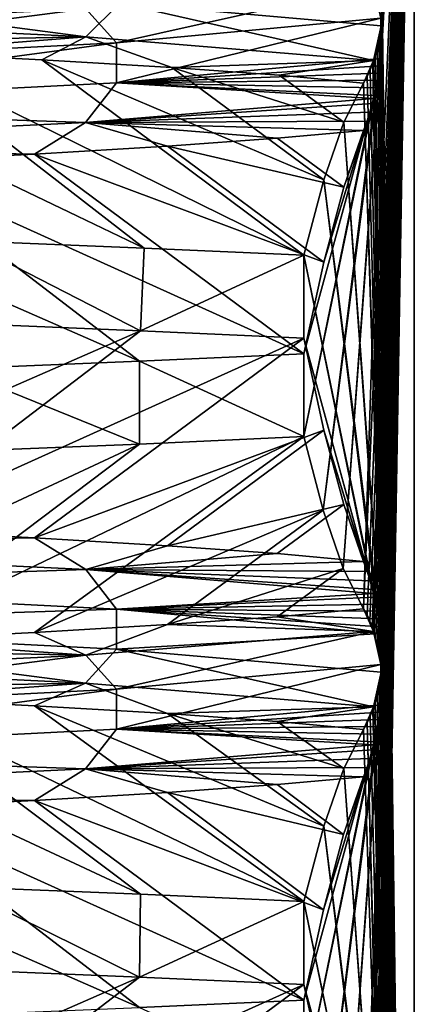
# Model space of a CAD drawing. Header units: millimetres. Extents: x -39.5 to 39.5, y -2 to 94.9.
# Tile 488 of 656: x 11.7 to 12.9, y 31 to 34. Entities that reach past the tile are written whole.
import ezdxf

# ---------------------------------------------------------------- set-up
doc = ezdxf.new("R2010")
doc.units = ezdxf.units.MM
doc.header["$LTSCALE"] = 65.185185
for name, color, linetype in [('460', 7, 'CONTINUOUS'), ('528', 7, 'CONTINUOUS'), ('529', 7, 'CONTINUOUS'), ('628', 7, 'CONTINUOUS'), ('629', 7, 'CONTINUOUS'), ('630', 7, 'CONTINUOUS')]:
    doc.layers.add(name, color=color, linetype=linetype)

msp = doc.modelspace()

# ---------------------------------------------------------------- linework, layer by layer
at = {"layer": '460', "linetype": 'Continuous'}
for points in [[(11.5319, 33.0811, -8.2858), (11.5573, 33.3365, -8.2504), (12.1014, 33.0581, -7.4293), (11.5319, 33.0811, -8.2858)], [(11.5573, 33.3365, -8.2504), (12.113, 33.314, -7.4104), (12.1014, 33.0581, -7.4293), (11.5573, 33.3365, -8.2504)], [(12.113, 33.314, -7.4104), (12.6076, 33.2914, -6.5337), (12.1014, 33.0581, -7.4293), (12.113, 33.314, -7.4104)], [(12.6076, 33.2914, -6.5337), (12.6076, 33.035, -6.5337), (12.1014, 33.0581, -7.4293), (12.6076, 33.2914, -6.5337)], [(12.6076, 32.987, 6.5337), (12.0986, 32.9638, 7.434), (12.6076, 32.7306, 6.5337), (12.6076, 32.987, 6.5337)], [(12.0986, 32.9638, 7.434), (11.5222, 32.9405, 8.2993), (12.0986, 32.7074, 7.4339), (12.0986, 32.9638, 7.434)], [(12.0986, 32.7074, 7.4339), (11.5222, 32.9405, 8.2993), (11.5254, 32.6842, 8.295), (12.0986, 32.7074, 7.4339)], [(12.6076, 32.7306, 6.5337), (12.0986, 32.9638, 7.434), (12.0986, 32.7074, 7.4339), (12.6076, 32.7306, 6.5337)], [(11.5258, 31.0814, -8.2943), (11.5319, 31.3375, -8.2858), (12.0988, 31.0582, -7.4336), (11.5258, 31.0814, -8.2943)], [(11.5319, 31.3375, -8.2858), (12.1014, 31.3145, -7.4293), (12.0988, 31.0582, -7.4336), (11.5319, 31.3375, -8.2858)], [(12.1014, 31.3145, -7.4293), (12.6076, 31.2914, -6.5337), (12.0988, 31.0582, -7.4336), (12.1014, 31.3145, -7.4293)], [(12.6076, 31.2914, -6.5337), (12.6076, 31.035, -6.5337), (12.0988, 31.0582, -7.4336), (12.6076, 31.2914, -6.5337)], [(12.6076, 30.987, 6.5337), (12.0986, 30.9638, 7.4339), (12.6076, 30.7306, 6.5337), (12.6076, 30.987, 6.5337)]]:
    msp.add_3dface(points, dxfattribs=at)
at = {"layer": '528', "linetype": 'Continuous'}
for points in [[(12.8034, 32.1788, 2.798), (12.95, 35.8), (12.7927, 32.1975, 3.001), (12.8034, 32.1788, 2.798)], [(12.7927, 32.1975, 3.001), (12.95, 35.8), (12.8495, 33.9313, 1.9186), (12.7927, 32.1975, 3.001)], [(12.8122, 32.1593, 2.6303), (12.95, 35.8), (12.8034, 32.1788, 2.798), (12.8122, 32.1593, 2.6303)], [(12.8194, 30.1403, 2.4914), (12.95, 35.8), (12.8122, 30.1593, 2.6303), (12.8194, 30.1403, 2.4914)], [(12.8122, 30.1593, 2.6303), (12.95, 35.8), (12.8495, 31.9313, 1.9186), (12.8122, 30.1593, 2.6303)], [(12.8194, 32.1403, 2.4914), (12.95, 35.8), (12.8122, 32.1593, 2.6303), (12.8194, 32.1403, 2.4914)], [(12.8238, 30.1273, 2.4074), (12.95, 35.8), (12.8194, 30.1403, 2.4914), (12.8238, 30.1273, 2.4074)], [(12.8238, 32.1273, 2.4074), (12.95, 35.8), (12.8194, 32.1403, 2.4914), (12.8238, 32.1273, 2.4074)], [(12.8255, 30.1219, 2.3749), (12.95, 35.8), (12.8238, 30.1273, 2.4074), (12.8255, 30.1219, 2.3749)], [(12.8255, 32.1219, 2.3749), (12.95, 35.8), (12.8238, 32.1273, 2.4074), (12.8255, 32.1219, 2.3749)], [(12.8308, 30.1041, 2.2745), (12.95, 35.8), (12.8255, 30.1219, 2.3749), (12.8308, 30.1041, 2.2745)], [(12.8308, 32.1041, 2.2745), (12.95, 35.8), (12.8255, 32.1219, 2.3749), (12.8308, 32.1041, 2.2745)], [(12.8355, 30.0857, 2.184), (12.95, 35.8), (12.8308, 30.1041, 2.2745), (12.8355, 30.0857, 2.184)], [(12.8355, 32.0857, 2.184), (12.95, 35.8), (12.8308, 32.1041, 2.2745), (12.8355, 32.0857, 2.184)], [(12.8401, 30.0654, 2.0979), (12.95, 35.8), (12.8355, 30.0857, 2.184), (12.8401, 30.0654, 2.0979)], [(12.8401, 32.0654, 2.0979), (12.95, 35.8), (12.8355, 32.0857, 2.184), (12.8401, 32.0654, 2.0979)], [(12.8442, 30.0424, 2.0183), (12.95, 35.8), (12.8401, 30.0654, 2.0979), (12.8442, 30.0424, 2.0183)], [(12.8442, 32.0424, 2.0183), (12.95, 35.8), (12.8401, 32.0654, 2.0979), (12.8442, 32.0424, 2.0183)], [(12.8467, 30.0248, 1.9707), (12.95, 35.8), (12.8442, 30.0424, 2.0183), (12.8467, 30.0248, 1.9707)], [(12.8467, 32.0248, 1.9707), (12.95, 35.8), (12.8442, 32.0424, 2.0183), (12.8467, 32.0248, 1.9707)], [(12.8478, 30.0153, 1.9499), (12.95, 35.8), (12.8467, 30.0248, 1.9707), (12.8478, 30.0153, 1.9499)], [(12.8478, 32.0153, 1.9499), (12.95, 35.8), (12.8467, 32.0248, 1.9707), (12.8478, 32.0153, 1.9499)], [(12.8478, 34.0153, 1.9499), (12.95, 35.8), (12.8467, 34.0248, 1.9707), (12.8478, 34.0153, 1.9499)], [(12.8503, 29.9766, 1.9023), (12.95, 35.8), (12.8478, 30.0153, 1.9499), (12.8503, 29.9766, 1.9023)], [(12.8503, 31.9766, 1.9023), (12.95, 35.8), (12.8478, 32.0153, 1.9499), (12.8503, 31.9766, 1.9023)], [(12.8503, 33.9766, 1.9023), (12.95, 35.8), (12.8478, 34.0153, 1.9499), (12.8503, 33.9766, 1.9023)], [(12.8495, 31.9313, 1.9186), (12.95, 35.8), (12.8503, 31.9766, 1.9023), (12.8495, 31.9313, 1.9186)], [(12.8495, 33.9313, 1.9186), (12.95, 35.8), (12.8503, 33.9766, 1.9023), (12.8495, 33.9313, 1.9186)], [(12.95, 26.5), (12.95, 35.8), (12.8503, 29.9766, 1.9023), (12.95, 26.5)], [(12.73, 32.322, 4.1975), (12.7927, 32.1975, 3.001), (12.8495, 33.9313, 1.9186), (12.73, 32.322, 4.1975)], [(12.8467, 33.9004, 1.9703), (12.73, 32.322, 4.1975), (12.8495, 33.9313, 1.9186), (12.8467, 33.9004, 1.9703)], [(12.8438, 33.8776, 2.0257), (12.73, 32.322, 4.1975), (12.8467, 33.9004, 1.9703), (12.8438, 33.8776, 2.0257)], [(12.6681, 32.5025, 5.379), (12.73, 32.322, 4.1975), (12.8438, 33.8776, 2.0257), (12.6681, 32.5025, 5.379)], [(12.8404, 33.8554, 2.0917), (12.6681, 32.5025, 5.379), (12.8438, 33.8776, 2.0257), (12.8404, 33.8554, 2.0917)], [(12.8364, 33.8332, 2.1685), (12.6681, 32.5025, 5.379), (12.8404, 33.8554, 2.0917), (12.8364, 33.8332, 2.1685)], [(12.8316, 33.8101, 2.2583), (12.6681, 32.5025, 5.379), (12.8364, 33.8332, 2.1685), (12.8316, 33.8101, 2.2583)], [(12.6076, 32.7306, 6.5337), (12.6681, 32.5025, 5.379), (12.8316, 33.8101, 2.2583), (12.6076, 32.7306, 6.5337)], [(12.8261, 33.786, 2.3635), (12.6076, 32.7306, 6.5337), (12.8316, 33.8101, 2.2583), (12.8261, 33.786, 2.3635)], [(12.8237, 33.7762, 2.4091), (12.6076, 32.7306, 6.5337), (12.8261, 33.786, 2.3635), (12.8237, 33.7762, 2.4091)], [(12.8197, 33.7607, 2.4856), (12.6076, 32.7306, 6.5337), (12.8237, 33.7762, 2.4091), (12.8197, 33.7607, 2.4856)], [(12.6076, 32.987, 6.5337), (12.6076, 32.7306, 6.5337), (12.8197, 33.7607, 2.4856), (12.6076, 32.987, 6.5337)], [(12.8123, 33.7342, 2.628), (12.6076, 32.987, 6.5337), (12.8197, 33.7607, 2.4856), (12.8123, 33.7342, 2.628)], [(12.6697, 33.2705, 5.3484), (12.6076, 32.987, 6.5337), (12.8123, 33.7342, 2.628), (12.6697, 33.2705, 5.3484)], [(12.8034, 33.7063, 2.7974), (12.6697, 33.2705, 5.3484), (12.8123, 33.7342, 2.628), (12.8034, 33.7063, 2.7974)], [(12.7314, 33.502, 4.1702), (12.6697, 33.2705, 5.3484), (12.8034, 33.7063, 2.7974), (12.7314, 33.502, 4.1702)], [(12.7927, 33.6778, 3.001), (12.7314, 33.502, 4.1702), (12.8034, 33.7063, 2.7974), (12.7927, 33.6778, 3.001)], [(12.7307, 30.3204, 4.1854), (12.7927, 30.1975, 3.001), (12.8495, 31.9313, 1.9186), (12.7307, 30.3204, 4.1854)], [(12.8467, 31.9004, 1.9703), (12.7307, 30.3204, 4.1854), (12.8495, 31.9313, 1.9186), (12.8467, 31.9004, 1.9703)], [(12.7927, 30.1975, 3.001), (12.8034, 30.1788, 2.798), (12.8495, 31.9313, 1.9186), (12.7927, 30.1975, 3.001)], [(12.8034, 30.1788, 2.798), (12.8122, 30.1593, 2.6303), (12.8495, 31.9313, 1.9186), (12.8034, 30.1788, 2.798)], [(12.8438, 31.8776, 2.0257), (12.7307, 30.3204, 4.1854), (12.8467, 31.9004, 1.9703), (12.8438, 31.8776, 2.0257)], [(12.6689, 30.4998, 5.3634), (12.7307, 30.3204, 4.1854), (12.8438, 31.8776, 2.0257), (12.6689, 30.4998, 5.3634)], [(12.8404, 31.8554, 2.0917), (12.6689, 30.4998, 5.3634), (12.8438, 31.8776, 2.0257), (12.8404, 31.8554, 2.0917)], [(12.8364, 31.8332, 2.1685), (12.6689, 30.4998, 5.3634), (12.8404, 31.8554, 2.0917), (12.8364, 31.8332, 2.1685)], [(12.6076, 30.7306, 6.5337), (12.6689, 30.4998, 5.3634), (12.8316, 31.8101, 2.2583), (12.6076, 30.7306, 6.5337)], [(12.8261, 31.786, 2.3635), (12.6076, 30.7306, 6.5337), (12.8316, 31.8101, 2.2583), (12.8261, 31.786, 2.3635)], [(12.8316, 31.8101, 2.2583), (12.6689, 30.4998, 5.3634), (12.8364, 31.8332, 2.1685), (12.8316, 31.8101, 2.2583)], [(12.8237, 31.7762, 2.4091), (12.6076, 30.7306, 6.5337), (12.8261, 31.786, 2.3635), (12.8237, 31.7762, 2.4091)], [(12.8197, 31.7607, 2.4856), (12.6076, 30.7306, 6.5337), (12.8237, 31.7762, 2.4091), (12.8197, 31.7607, 2.4856)], [(12.6076, 30.987, 6.5337), (12.6076, 30.7306, 6.5337), (12.8197, 31.7607, 2.4856), (12.6076, 30.987, 6.5337)], [(12.8123, 31.7342, 2.628), (12.6076, 30.987, 6.5337), (12.8197, 31.7607, 2.4856), (12.8123, 31.7342, 2.628)], [(12.6687, 31.2663, 5.3676), (12.6076, 30.987, 6.5337), (12.8123, 31.7342, 2.628), (12.6687, 31.2663, 5.3676)], [(12.8034, 31.7063, 2.7974), (12.6687, 31.2663, 5.3676), (12.8123, 31.7342, 2.628), (12.8034, 31.7063, 2.7974)], [(12.7305, 31.4987, 4.1892), (12.6687, 31.2663, 5.3676), (12.8034, 31.7063, 2.7974), (12.7305, 31.4987, 4.1892)], [(12.7927, 31.6778, 3.001), (12.7305, 31.4987, 4.1892), (12.8034, 31.7063, 2.7974), (12.7927, 31.6778, 3.001)]]:
    msp.add_3dface(points, dxfattribs=at)
at = {"layer": '529', "linetype": 'Continuous'}
for points in [[(12.95, 35.8), (12.95, 26.5), (12.85, 34.0799, -1.9079), (12.95, 35.8)], [(12.85, 34.0799, -1.9079), (12.95, 26.5), (12.8499, 34.0335, -1.9103), (12.85, 34.0799, -1.9079)], [(12.8499, 34.0335, -1.9103), (12.95, 26.5), (12.8473, 34.0017, -1.9603), (12.8499, 34.0335, -1.9103)], [(12.844, 33.9781, -2.023), (12.95, 26.5), (12.8398, 33.9555, -2.1022), (12.844, 33.9781, -2.023)], [(12.8473, 34.0017, -1.9603), (12.95, 26.5), (12.844, 33.9781, -2.023), (12.8473, 34.0017, -1.9603)], [(12.8398, 33.9555, -2.1022), (12.95, 26.5), (12.8346, 33.9325, -2.2017), (12.8398, 33.9555, -2.1022)], [(12.8346, 33.9325, -2.2017), (12.95, 26.5), (12.8283, 33.9091, -2.3228), (12.8346, 33.9325, -2.2017)], [(12.8131, 33.8649, -2.613), (12.821, 33.8863, -2.4612), (12.85, 32.0799, -1.9079), (12.8131, 33.8649, -2.613)], [(12.8237, 33.8943, -2.4099), (12.95, 26.5), (12.821, 33.8863, -2.4612), (12.8237, 33.8943, -2.4099)], [(12.821, 33.8863, -2.4612), (12.95, 26.5), (12.85, 32.0799, -1.9079), (12.821, 33.8863, -2.4612)], [(12.8283, 33.9091, -2.3228), (12.95, 26.5), (12.8237, 33.8943, -2.4099), (12.8283, 33.9091, -2.3228)], [(12.8039, 33.8442, -2.7882), (12.8131, 33.8649, -2.613), (12.85, 32.0799, -1.9079), (12.8039, 33.8442, -2.7882)], [(12.7315, 33.7036, -4.1702), (12.7927, 33.8245, -3.001), (12.8476, 32.1139, -1.9548), (12.7315, 33.7036, -4.1702)], [(12.7927, 33.8245, -3.001), (12.8039, 33.8442, -2.7882), (12.85, 32.0799, -1.9079), (12.7927, 33.8245, -3.001)], [(12.8476, 32.1139, -1.9548), (12.7927, 33.8245, -3.001), (12.85, 32.0799, -1.9079), (12.8476, 32.1139, -1.9548)], [(12.6697, 33.5248, -5.3485), (12.7315, 33.7036, -4.1702), (12.8443, 32.1414, -2.0178), (12.6697, 33.5248, -5.3485)], [(12.8443, 32.1414, -2.0178), (12.7315, 33.7036, -4.1702), (12.8468, 32.1215, -1.9701), (12.8443, 32.1414, -2.0178)], [(12.8468, 32.1215, -1.9701), (12.7315, 33.7036, -4.1702), (12.8476, 32.1139, -1.9548), (12.8468, 32.1215, -1.9701)], [(12.6076, 33.2914, -6.5337), (12.6697, 33.5248, -5.3485), (12.8317, 32.2116, -2.2573), (12.6076, 33.2914, -6.5337)], [(12.8317, 32.2116, -2.2573), (12.6697, 33.5248, -5.3485), (12.8361, 32.19, -2.1729), (12.8317, 32.2116, -2.2573)], [(12.8361, 32.19, -2.1729), (12.6697, 33.5248, -5.3485), (12.8404, 32.1667, -2.0922), (12.8361, 32.19, -2.1729)], [(12.8404, 32.1667, -2.0922), (12.6697, 33.5248, -5.3485), (12.8443, 32.1414, -2.0178), (12.8404, 32.1667, -2.0922)], [(12.6076, 33.035, -6.5337), (12.6076, 33.2914, -6.5337), (12.8208, 32.2574, -2.4657), (12.6076, 33.035, -6.5337)], [(12.8208, 32.2574, -2.4657), (12.6076, 33.2914, -6.5337), (12.8239, 32.2453, -2.4066), (12.8208, 32.2574, -2.4657)], [(12.8239, 32.2453, -2.4066), (12.6076, 33.2914, -6.5337), (12.8267, 32.2335, -2.3522), (12.8239, 32.2453, -2.4066)], [(12.8267, 32.2335, -2.3522), (12.6076, 33.2914, -6.5337), (12.8317, 32.2116, -2.2573), (12.8267, 32.2335, -2.3522)], [(12.6699, 32.7503, -5.3455), (12.6076, 33.035, -6.5337), (12.8134, 32.284, -2.6061), (12.6699, 32.7503, -5.3455)], [(12.8134, 32.284, -2.6061), (12.6076, 33.035, -6.5337), (12.8208, 32.2574, -2.4657), (12.8134, 32.284, -2.6061)], [(12.7316, 32.5201, -4.1679), (12.6699, 32.7503, -5.3455), (12.8042, 32.3133, -2.7817), (12.7316, 32.5201, -4.1679)], [(12.8042, 32.3133, -2.7817), (12.6699, 32.7503, -5.3455), (12.8134, 32.284, -2.6061), (12.8042, 32.3133, -2.7817)], [(12.7927, 32.3442, -3.001), (12.7316, 32.5201, -4.1679), (12.8042, 32.3133, -2.7817), (12.7927, 32.3442, -3.001)], [(12.85, 32.0799, -1.9079), (12.95, 26.5), (12.8499, 32.0335, -1.9103), (12.85, 32.0799, -1.9079)], [(12.8499, 32.0335, -1.9103), (12.95, 26.5), (12.8473, 32.0017, -1.9603), (12.8499, 32.0335, -1.9103)], [(12.8473, 32.0017, -1.9603), (12.95, 26.5), (12.844, 31.9781, -2.023), (12.8473, 32.0017, -1.9603)], [(12.844, 31.9781, -2.023), (12.95, 26.5), (12.8398, 31.9555, -2.1022), (12.844, 31.9781, -2.023)], [(12.8346, 31.9325, -2.2017), (12.95, 26.5), (12.8283, 31.9091, -2.3228), (12.8346, 31.9325, -2.2017)], [(12.8398, 31.9555, -2.1022), (12.95, 26.5), (12.8346, 31.9325, -2.2017), (12.8398, 31.9555, -2.1022)], [(12.8283, 31.9091, -2.3228), (12.95, 26.5), (12.8237, 31.8943, -2.4099), (12.8283, 31.9091, -2.3228)], [(12.821, 31.8863, -2.4612), (12.95, 26.5), (12.8131, 31.8649, -2.613), (12.821, 31.8863, -2.4612)], [(12.8237, 31.8943, -2.4099), (12.95, 26.5), (12.821, 31.8863, -2.4612), (12.8237, 31.8943, -2.4099)], [(12.7927, 31.8245, -3.001), (12.8039, 31.8442, -2.7882), (12.8494, 30.0916, -1.9198), (12.7927, 31.8245, -3.001)], [(12.8131, 31.8649, -2.613), (12.95, 26.5), (12.8039, 31.8442, -2.7882), (12.8131, 31.8649, -2.613)], [(12.8039, 31.8442, -2.7882), (12.95, 26.5), (12.8494, 30.0916, -1.9198), (12.8039, 31.8442, -2.7882)], [(12.7315, 31.7036, -4.1702), (12.7927, 31.8245, -3.001), (12.8494, 30.0916, -1.9198), (12.7315, 31.7036, -4.1702)], [(12.6697, 31.5248, -5.3485), (12.7315, 31.7036, -4.1702), (12.8467, 30.1217, -1.9706), (12.6697, 31.5248, -5.3485)], [(12.8467, 30.1217, -1.9706), (12.7315, 31.7036, -4.1702), (12.8494, 30.0916, -1.9198), (12.8467, 30.1217, -1.9706)], [(12.6076, 31.2914, -6.5337), (12.6697, 31.5248, -5.3485), (12.831, 30.2148, -2.2707), (12.6076, 31.2914, -6.5337)], [(12.8353, 30.194, -2.1877), (12.831, 30.2148, -2.2707), (12.6697, 31.5248, -5.3485), (12.8353, 30.194, -2.1877)], [(12.8353, 30.194, -2.1877), (12.6697, 31.5248, -5.3485), (12.8395, 30.1718, -2.1089), (12.8353, 30.194, -2.1877)], [(12.8395, 30.1718, -2.1089), (12.6697, 31.5248, -5.3485), (12.8434, 30.1477, -2.0348), (12.8395, 30.1718, -2.1089)], [(12.8434, 30.1477, -2.0348), (12.6697, 31.5248, -5.3485), (12.8467, 30.1217, -1.9706), (12.8434, 30.1477, -2.0348)], [(12.6076, 31.035, -6.5337), (12.6076, 31.2914, -6.5337), (12.8202, 30.2597, -2.4772), (12.6076, 31.035, -6.5337)], [(12.8202, 30.2597, -2.4772), (12.6076, 31.2914, -6.5337), (12.8239, 30.2453, -2.4067), (12.8202, 30.2597, -2.4772)], [(12.8239, 30.2453, -2.4067), (12.6076, 31.2914, -6.5337), (12.8261, 30.2363, -2.3647), (12.8239, 30.2453, -2.4067)], [(12.8261, 30.2363, -2.3647), (12.6076, 31.2914, -6.5337), (12.831, 30.2148, -2.2707), (12.8261, 30.2363, -2.3647)], [(12.6694, 30.7527, -5.3542), (12.6076, 31.035, -6.5337), (12.8129, 30.2856, -2.6156), (12.6694, 30.7527, -5.3542)], [(12.8129, 30.2856, -2.6156), (12.6076, 31.035, -6.5337), (12.8202, 30.2597, -2.4772), (12.8129, 30.2856, -2.6156)]]:
    msp.add_3dface(points, dxfattribs=at)
at = {"layer": '628', "linetype": 'Continuous'}
for points in [[(11.5319, 33.0811, -8.2858), (12.1014, 33.0581, -7.4293), (10.7447, 32.4661, -7.5639), (11.5319, 33.0811, -8.2858)], [(10.7447, 32.4661, -7.5639), (12.1014, 33.0581, -7.4293), (11.2919, 32.4417, -6.7195), (10.7447, 32.4661, -7.5639)], [(12.1014, 33.0581, -7.4293), (12.6076, 33.035, -6.5337), (11.2919, 32.4417, -6.7195), (12.1014, 33.0581, -7.4293)], [(11.2919, 32.4417, -6.7195), (12.6076, 33.035, -6.5337), (11.773, 32.4173, -5.8358), (11.2919, 32.4417, -6.7195)], [(12.6076, 33.035, -6.5337), (12.6699, 32.7503, -5.3455), (11.773, 32.4173, -5.8358), (12.6076, 33.035, -6.5337)], [(12.6076, 32.7306, 6.5337), (12.0986, 32.7074, 7.4339), (11.2919, 32.0999, 6.7195), (12.6076, 32.7306, 6.5337)], [(11.773, 32.1243, 5.8358), (12.6076, 32.7306, 6.5337), (11.2919, 32.0999, 6.7195), (11.773, 32.1243, 5.8358)], [(11.773, 32.4173, -5.8358), (12.6699, 32.7503, -5.3455), (12.185, 32.3929, -4.9178), (11.773, 32.4173, -5.8358)], [(12.6681, 32.5025, 5.379), (12.6076, 32.7306, 6.5337), (11.773, 32.1243, 5.8358), (12.6681, 32.5025, 5.379)], [(12.6699, 32.7503, -5.3455), (12.7316, 32.5201, -4.1679), (12.185, 32.3929, -4.9178), (12.6699, 32.7503, -5.3455)], [(12.0986, 32.7074, 7.4339), (11.5254, 32.6842, 8.295), (10.7447, 32.0756, 7.5639), (12.0986, 32.7074, 7.4339)], [(11.2919, 32.0999, 6.7195), (12.0986, 32.7074, 7.4339), (10.7447, 32.0756, 7.5639), (11.2919, 32.0999, 6.7195)], [(12.185, 32.3929, -4.9178), (12.7316, 32.5201, -4.1679), (12.5256, 32.3685, -3.971), (12.185, 32.3929, -4.9178)], [(12.7316, 32.5201, -4.1679), (12.7927, 32.3442, -3.001), (12.5256, 32.3685, -3.971), (12.7316, 32.5201, -4.1679)], [(12.185, 32.1487, 4.9178), (12.6681, 32.5025, 5.379), (11.773, 32.1243, 5.8358), (12.185, 32.1487, 4.9178)], [(12.73, 32.322, 4.1975), (12.6681, 32.5025, 5.379), (12.185, 32.1487, 4.9178), (12.73, 32.322, 4.1975)], [(12.5256, 32.1731, 3.971), (12.73, 32.322, 4.1975), (12.185, 32.1487, 4.9178), (12.5256, 32.1731, 3.971)], [(12.7927, 32.1975, 3.001), (12.73, 32.322, 4.1975), (12.5256, 32.1731, 3.971), (12.7927, 32.1975, 3.001)], [(11.5258, 31.0814, -8.2943), (12.0988, 31.0582, -7.4336), (10.7447, 30.4661, -7.5639), (11.5258, 31.0814, -8.2943)], [(10.7447, 30.4661, -7.5639), (12.0988, 31.0582, -7.4336), (11.2919, 30.4417, -6.7195), (10.7447, 30.4661, -7.5639)], [(12.0988, 31.0582, -7.4336), (12.6076, 31.035, -6.5337), (11.2919, 30.4417, -6.7195), (12.0988, 31.0582, -7.4336)], [(11.2919, 30.4417, -6.7195), (12.6076, 31.035, -6.5337), (11.773, 30.4173, -5.8358), (11.2919, 30.4417, -6.7195)], [(12.6076, 31.035, -6.5337), (12.6694, 30.7527, -5.3542), (11.773, 30.4173, -5.8358), (12.6076, 31.035, -6.5337)]]:
    msp.add_3dface(points, dxfattribs=at)
at = {"layer": '629', "linetype": 'Continuous'}
for points in [[(11.9325, 33.9677, -5.2794), (10.4094, 34.0411, -7.8677), (10.5696, 34.1466, -7.5633), (11.9325, 33.9677, -5.2794)], [(12.0373, 34.072, -4.9015), (11.9325, 33.9677, -5.2794), (10.5696, 34.1466, -7.5633), (12.0373, 34.072, -4.9015)], [(12.8238, 34.1273, 2.4074), (11.9322, 34.054, 5.2794), (12.0271, 33.949, 4.9261), (12.8238, 34.1273, 2.4074)], [(12.8467, 34.0248, 1.9707), (12.8238, 34.1273, 2.4074), (12.0271, 33.949, 4.9261), (12.8467, 34.0248, 1.9707)], [(12.8468, 34.1215, -1.9701), (12.8473, 34.0017, -1.9603), (12.0373, 34.072, -4.9015), (12.8468, 34.1215, -1.9701)], [(12.8468, 34.1215, -1.9701), (12.8476, 34.1139, -1.9548), (12.8473, 34.0017, -1.9603), (12.8468, 34.1215, -1.9701)], [(12.8476, 34.1139, -1.9548), (12.8499, 34.0335, -1.9103), (12.8473, 34.0017, -1.9603), (12.8476, 34.1139, -1.9548)], [(11.9322, 34.054, 5.2794), (10.7447, 34.0756, 7.5639), (10.4078, 33.9805, 7.8695), (11.9322, 34.054, 5.2794)], [(12.8237, 33.8943, -2.4099), (11.9325, 33.9677, -5.2794), (12.0373, 34.072, -4.9015), (12.8237, 33.8943, -2.4099)], [(12.8473, 34.0017, -1.9603), (12.8237, 33.8943, -2.4099), (12.0373, 34.072, -4.9015), (12.8473, 34.0017, -1.9603)], [(11.9322, 34.054, 5.2794), (10.4078, 33.9805, 7.8695), (10.5388, 33.8737, 7.6061), (11.9322, 34.054, 5.2794)], [(10.4094, 34.0411, -7.8677), (11.9325, 33.9677, -5.2794), (10.7955, 33.9443, -7.4911), (10.4094, 34.0411, -7.8677)], [(12.0271, 33.949, 4.9261), (11.9322, 34.054, 5.2794), (10.5388, 33.8737, 7.6061), (12.0271, 33.949, 4.9261)], [(12.8467, 34.0248, 1.9707), (12.0271, 33.949, 4.9261), (12.0278, 33.8252, 4.9247), (12.8467, 34.0248, 1.9707)], [(12.8467, 33.9004, 1.9703), (12.8467, 34.0248, 1.9707), (12.0278, 33.8252, 4.9247), (12.8467, 33.9004, 1.9703)], [(12.8467, 33.9004, 1.9703), (12.8478, 34.0153, 1.9499), (12.8467, 34.0248, 1.9707), (12.8467, 33.9004, 1.9703)], [(12.8467, 33.9004, 1.9703), (12.8495, 33.9313, 1.9186), (12.8478, 34.0153, 1.9499), (12.8467, 33.9004, 1.9703)], [(12.8495, 33.9313, 1.9186), (12.8503, 33.9766, 1.9023), (12.8478, 34.0153, 1.9499), (12.8495, 33.9313, 1.9186)], [(12.8473, 34.0017, -1.9603), (12.8283, 33.9091, -2.3228), (12.8237, 33.8943, -2.4099), (12.8473, 34.0017, -1.9603)], [(12.8473, 34.0017, -1.9603), (12.8346, 33.9325, -2.2017), (12.8283, 33.9091, -2.3228), (12.8473, 34.0017, -1.9603)], [(12.8473, 34.0017, -1.9603), (12.8398, 33.9555, -2.1022), (12.8346, 33.9325, -2.2017), (12.8473, 34.0017, -1.9603)], [(12.8473, 34.0017, -1.9603), (12.844, 33.9781, -2.023), (12.8398, 33.9555, -2.1022), (12.8473, 34.0017, -1.9603)], [(12.0271, 33.949, 4.9261), (10.5388, 33.8737, 7.6061), (10.5397, 33.75, 7.605), (12.0271, 33.949, 4.9261)], [(12.0278, 33.8252, 4.9247), (12.0271, 33.949, 4.9261), (10.5397, 33.75, 7.605), (12.0278, 33.8252, 4.9247)], [(10.7955, 33.9443, -7.4911), (11.9325, 33.9677, -5.2794), (11.3281, 33.9203, -6.6584), (10.7955, 33.9443, -7.4911)], [(11.3281, 33.9203, -6.6584), (11.9325, 33.9677, -5.2794), (11.7965, 33.8964, -5.788), (11.3281, 33.9203, -6.6584)], [(11.7965, 33.8964, -5.788), (11.9325, 33.9677, -5.2794), (12.1983, 33.8724, -4.8849), (11.7965, 33.8964, -5.788)], [(11.9325, 33.9677, -5.2794), (12.8237, 33.8943, -2.4099), (12.1983, 33.8724, -4.8849), (11.9325, 33.9677, -5.2794)], [(12.8438, 33.8776, 2.0257), (12.8467, 33.9004, 1.9703), (12.0278, 33.8252, 4.9247), (12.8438, 33.8776, 2.0257)], [(12.1983, 33.8724, -4.8849), (12.8237, 33.8943, -2.4099), (12.5309, 33.8485, -3.9541), (12.1983, 33.8724, -4.8849)], [(12.8237, 33.8943, -2.4099), (12.7927, 33.8245, -3.001), (12.5309, 33.8485, -3.9541), (12.8237, 33.8943, -2.4099)], [(12.8237, 33.8943, -2.4099), (12.8039, 33.8442, -2.7882), (12.7927, 33.8245, -3.001), (12.8237, 33.8943, -2.4099)], [(12.8237, 33.8943, -2.4099), (12.8131, 33.8649, -2.613), (12.8039, 33.8442, -2.7882), (12.8237, 33.8943, -2.4099)], [(12.8237, 33.8943, -2.4099), (12.821, 33.8863, -2.4612), (12.8131, 33.8649, -2.613), (12.8237, 33.8943, -2.4099)], [(12.8404, 33.8554, 2.0917), (12.8438, 33.8776, 2.0257), (12.0278, 33.8252, 4.9247), (12.8404, 33.8554, 2.0917)], [(12.8364, 33.8332, 2.1685), (12.8404, 33.8554, 2.0917), (12.0278, 33.8252, 4.9247), (12.8364, 33.8332, 2.1685)], [(12.0278, 33.8252, 4.9247), (10.5397, 33.75, 7.605), (11.9318, 33.7025, 5.2809), (12.0278, 33.8252, 4.9247)], [(12.8237, 33.7762, 2.4091), (12.0278, 33.8252, 4.9247), (11.9318, 33.7025, 5.2809), (12.8237, 33.7762, 2.4091)], [(12.8316, 33.8101, 2.2583), (12.8364, 33.8332, 2.1685), (12.0278, 33.8252, 4.9247), (12.8316, 33.8101, 2.2583)], [(12.8237, 33.7762, 2.4091), (12.8261, 33.786, 2.3635), (12.0278, 33.8252, 4.9247), (12.8237, 33.7762, 2.4091)], [(12.8261, 33.786, 2.3635), (12.8316, 33.8101, 2.2583), (12.0278, 33.8252, 4.9247), (12.8261, 33.786, 2.3635)], [(12.8197, 33.7607, 2.4856), (12.8237, 33.7762, 2.4091), (11.9318, 33.7025, 5.2809), (12.8197, 33.7607, 2.4856)], [(12.8123, 33.7342, 2.628), (12.8197, 33.7607, 2.4856), (11.9318, 33.7025, 5.2809), (12.8123, 33.7342, 2.628)], [(11.9318, 33.7025, 5.2809), (10.5397, 33.75, 7.605), (10.4072, 33.629, 7.8706), (11.9318, 33.7025, 5.2809)], [(12.8034, 33.7063, 2.7974), (12.8123, 33.7342, 2.628), (11.9318, 33.7025, 5.2809), (12.8034, 33.7063, 2.7974)], [(11.9318, 33.7025, 5.2809), (10.4072, 33.629, 7.8706), (11.773, 33.6047, 5.8358), (11.9318, 33.7025, 5.2809)], [(12.185, 33.6291, 4.9178), (11.9318, 33.7025, 5.2809), (11.773, 33.6047, 5.8358), (12.185, 33.6291, 4.9178)], [(12.7927, 33.6778, 3.001), (12.8034, 33.7063, 2.7974), (11.9318, 33.7025, 5.2809), (12.7927, 33.6778, 3.001)], [(12.7927, 33.6778, 3.001), (11.9318, 33.7025, 5.2809), (12.5256, 33.6535, 3.971), (12.7927, 33.6778, 3.001)], [(12.5256, 33.6535, 3.971), (11.9318, 33.7025, 5.2809), (12.185, 33.6291, 4.9178), (12.5256, 33.6535, 3.971)], [(11.773, 33.6047, 5.8358), (10.4072, 33.629, 7.8706), (11.2919, 33.5803, 6.7195), (11.773, 33.6047, 5.8358)], [(11.2919, 32.4417, -6.7195), (11.773, 32.4173, -5.8358), (10.4077, 32.3927, -7.8696), (11.2919, 32.4417, -6.7195)], [(11.773, 32.4173, -5.8358), (11.9322, 32.3192, -5.2795), (10.4077, 32.3927, -7.8696), (11.773, 32.4173, -5.8358)], [(11.9322, 32.3192, -5.2795), (10.5391, 32.2717, -7.6057), (10.4077, 32.3927, -7.8696), (11.9322, 32.3192, -5.2795)], [(11.773, 32.4173, -5.8358), (12.185, 32.3929, -4.9178), (11.9322, 32.3192, -5.2795), (11.773, 32.4173, -5.8358)], [(12.185, 32.3929, -4.9178), (12.5256, 32.3685, -3.971), (11.9322, 32.3192, -5.2795), (12.185, 32.3929, -4.9178)], [(12.5256, 32.3685, -3.971), (12.7927, 32.3442, -3.001), (11.9322, 32.3192, -5.2795), (12.5256, 32.3685, -3.971)], [(12.7927, 32.3442, -3.001), (12.8042, 32.3133, -2.7817), (11.9322, 32.3192, -5.2795), (12.7927, 32.3442, -3.001)], [(12.0274, 32.1964, -4.9256), (10.5391, 32.2717, -7.6057), (11.9322, 32.3192, -5.2795), (12.0274, 32.1964, -4.9256)], [(12.8042, 32.3133, -2.7817), (12.8134, 32.284, -2.6061), (11.9322, 32.3192, -5.2795), (12.8042, 32.3133, -2.7817)], [(12.8134, 32.284, -2.6061), (12.8208, 32.2574, -2.4657), (11.9322, 32.3192, -5.2795), (12.8134, 32.284, -2.6061)], [(12.8208, 32.2574, -2.4657), (12.8239, 32.2453, -2.4066), (11.9322, 32.3192, -5.2795), (12.8208, 32.2574, -2.4657)], [(12.8239, 32.2453, -2.4066), (12.0274, 32.1964, -4.9256), (11.9322, 32.3192, -5.2795), (12.8239, 32.2453, -2.4066)], [(12.0274, 32.1964, -4.9256), (10.5392, 32.1479, -7.6056), (10.5391, 32.2717, -7.6057), (12.0274, 32.1964, -4.9256)], [(12.8239, 32.2453, -2.4066), (12.8267, 32.2335, -2.3522), (12.0274, 32.1964, -4.9256), (12.8239, 32.2453, -2.4066)], [(12.8267, 32.2335, -2.3522), (12.8317, 32.2116, -2.2573), (12.0274, 32.1964, -4.9256), (12.8267, 32.2335, -2.3522)], [(12.8317, 32.2116, -2.2573), (12.8361, 32.19, -2.1729), (12.0274, 32.1964, -4.9256), (12.8317, 32.2116, -2.2573)], [(12.0274, 32.0727, -4.9256), (10.5392, 32.1479, -7.6056), (12.0274, 32.1964, -4.9256), (12.0274, 32.0727, -4.9256)], [(12.8361, 32.19, -2.1729), (12.8404, 32.1667, -2.0922), (12.0274, 32.1964, -4.9256), (12.8361, 32.19, -2.1729)], [(12.8404, 32.1667, -2.0922), (12.8443, 32.1414, -2.0178), (12.0274, 32.1964, -4.9256), (12.8404, 32.1667, -2.0922)], [(12.8443, 32.1414, -2.0178), (12.8468, 32.1215, -1.9701), (12.0274, 32.1964, -4.9256), (12.8443, 32.1414, -2.0178)], [(12.8468, 32.1215, -1.9701), (12.0274, 32.0727, -4.9256), (12.0274, 32.1964, -4.9256), (12.8468, 32.1215, -1.9701)], [(12.8238, 32.1273, 2.4074), (12.7927, 32.1975, 3.001), (12.5256, 32.1731, 3.971), (12.8238, 32.1273, 2.4074)], [(12.8238, 32.1273, 2.4074), (12.8034, 32.1788, 2.798), (12.7927, 32.1975, 3.001), (12.8238, 32.1273, 2.4074)], [(12.8238, 32.1273, 2.4074), (12.8122, 32.1593, 2.6303), (12.8034, 32.1788, 2.798), (12.8238, 32.1273, 2.4074)], [(11.9317, 31.9677, -5.2811), (10.4071, 32.0412, -7.8708), (10.5392, 32.1479, -7.6056), (11.9317, 31.9677, -5.2811)], [(12.0274, 32.0727, -4.9256), (11.9317, 31.9677, -5.2811), (10.5392, 32.1479, -7.6056), (12.0274, 32.0727, -4.9256)], [(12.185, 32.1487, 4.9178), (11.773, 32.1243, 5.8358), (11.9322, 32.054, 5.2794), (12.185, 32.1487, 4.9178)], [(12.8238, 32.1273, 2.4074), (12.185, 32.1487, 4.9178), (11.9322, 32.054, 5.2794), (12.8238, 32.1273, 2.4074)], [(12.8238, 32.1273, 2.4074), (12.5256, 32.1731, 3.971), (12.185, 32.1487, 4.9178), (12.8238, 32.1273, 2.4074)], [(12.8238, 32.1273, 2.4074), (12.8194, 32.1403, 2.4914), (12.8122, 32.1593, 2.6303), (12.8238, 32.1273, 2.4074)], [(11.773, 32.1243, 5.8358), (11.2919, 32.0999, 6.7195), (11.9322, 32.054, 5.2794), (11.773, 32.1243, 5.8358)], [(12.8238, 32.1273, 2.4074), (11.9322, 32.054, 5.2794), (12.0271, 31.949, 4.9261), (12.8238, 32.1273, 2.4074)], [(12.8467, 32.0248, 1.9707), (12.8238, 32.1273, 2.4074), (12.0271, 31.949, 4.9261), (12.8467, 32.0248, 1.9707)], [(12.8468, 32.1215, -1.9701), (12.8473, 32.0017, -1.9603), (12.0274, 32.0727, -4.9256), (12.8468, 32.1215, -1.9701)], [(12.8467, 32.0248, 1.9707), (12.8255, 32.1219, 2.3749), (12.8238, 32.1273, 2.4074), (12.8467, 32.0248, 1.9707)], [(12.8467, 32.0248, 1.9707), (12.8308, 32.1041, 2.2745), (12.8255, 32.1219, 2.3749), (12.8467, 32.0248, 1.9707)], [(12.8468, 32.1215, -1.9701), (12.8476, 32.1139, -1.9548), (12.8473, 32.0017, -1.9603), (12.8468, 32.1215, -1.9701)], [(12.8476, 32.1139, -1.9548), (12.8499, 32.0335, -1.9103), (12.8473, 32.0017, -1.9603), (12.8476, 32.1139, -1.9548)], [(12.8476, 32.1139, -1.9548), (12.85, 32.0799, -1.9079), (12.8499, 32.0335, -1.9103), (12.8476, 32.1139, -1.9548)], [(11.2919, 32.0999, 6.7195), (10.7447, 32.0756, 7.5639), (11.9322, 32.054, 5.2794), (11.2919, 32.0999, 6.7195)], [(12.8467, 32.0248, 1.9707), (12.8355, 32.0857, 2.184), (12.8308, 32.1041, 2.2745), (12.8467, 32.0248, 1.9707)], [(12.8467, 32.0248, 1.9707), (12.8401, 32.0654, 2.0979), (12.8355, 32.0857, 2.184), (12.8467, 32.0248, 1.9707)], [(11.9322, 32.054, 5.2794), (10.7447, 32.0756, 7.5639), (10.4078, 31.9805, 7.8695), (11.9322, 32.054, 5.2794)], [(11.9322, 32.054, 5.2794), (10.4078, 31.9805, 7.8695), (10.5388, 31.8737, 7.6061), (11.9322, 32.054, 5.2794)], [(12.0271, 31.949, 4.9261), (11.9322, 32.054, 5.2794), (10.5388, 31.8737, 7.6061), (12.0271, 31.949, 4.9261)], [(12.8237, 31.8943, -2.4099), (11.9317, 31.9677, -5.2811), (12.0274, 32.0727, -4.9256), (12.8237, 31.8943, -2.4099)], [(12.8473, 32.0017, -1.9603), (12.8237, 31.8943, -2.4099), (12.0274, 32.0727, -4.9256), (12.8473, 32.0017, -1.9603)], [(12.8467, 32.0248, 1.9707), (12.8442, 32.0424, 2.0183), (12.8401, 32.0654, 2.0979), (12.8467, 32.0248, 1.9707)], [(10.4071, 32.0412, -7.8708), (11.9317, 31.9677, -5.2811), (10.7447, 31.9464, -7.5639), (10.4071, 32.0412, -7.8708)], [(12.8467, 32.0248, 1.9707), (12.0271, 31.949, 4.9261), (12.0278, 31.8252, 4.9247), (12.8467, 32.0248, 1.9707)], [(12.8467, 31.9004, 1.9703), (12.8467, 32.0248, 1.9707), (12.0278, 31.8252, 4.9247), (12.8467, 31.9004, 1.9703)], [(12.8467, 31.9004, 1.9703), (12.8478, 32.0153, 1.9499), (12.8467, 32.0248, 1.9707), (12.8467, 31.9004, 1.9703)], [(12.8473, 32.0017, -1.9603), (12.8283, 31.9091, -2.3228), (12.8237, 31.8943, -2.4099), (12.8473, 32.0017, -1.9603)], [(12.8473, 32.0017, -1.9603), (12.8346, 31.9325, -2.2017), (12.8283, 31.9091, -2.3228), (12.8473, 32.0017, -1.9603)], [(12.8473, 32.0017, -1.9603), (12.8398, 31.9555, -2.1022), (12.8346, 31.9325, -2.2017), (12.8473, 32.0017, -1.9603)], [(12.8473, 32.0017, -1.9603), (12.844, 31.9781, -2.023), (12.8398, 31.9555, -2.1022), (12.8473, 32.0017, -1.9603)], [(12.8467, 31.9004, 1.9703), (12.8495, 31.9313, 1.9186), (12.8478, 32.0153, 1.9499), (12.8467, 31.9004, 1.9703)], [(12.8495, 31.9313, 1.9186), (12.8503, 31.9766, 1.9023), (12.8478, 32.0153, 1.9499), (12.8495, 31.9313, 1.9186)], [(10.7447, 31.9464, -7.5639), (11.9317, 31.9677, -5.2811), (11.2919, 31.9221, -6.7195), (10.7447, 31.9464, -7.5639)], [(11.2919, 31.9221, -6.7195), (11.9317, 31.9677, -5.2811), (11.773, 31.8977, -5.8358), (11.2919, 31.9221, -6.7195)], [(11.773, 31.8977, -5.8358), (11.9317, 31.9677, -5.2811), (12.185, 31.8733, -4.9178), (11.773, 31.8977, -5.8358)], [(11.9317, 31.9677, -5.2811), (12.8237, 31.8943, -2.4099), (12.185, 31.8733, -4.9178), (11.9317, 31.9677, -5.2811)], [(12.0271, 31.949, 4.9261), (10.5388, 31.8737, 7.6061), (10.5397, 31.75, 7.605), (12.0271, 31.949, 4.9261)], [(12.0278, 31.8252, 4.9247), (12.0271, 31.949, 4.9261), (10.5397, 31.75, 7.605), (12.0278, 31.8252, 4.9247)], [(12.8438, 31.8776, 2.0257), (12.8467, 31.9004, 1.9703), (12.0278, 31.8252, 4.9247), (12.8438, 31.8776, 2.0257)], [(12.8404, 31.8554, 2.0917), (12.8438, 31.8776, 2.0257), (12.0278, 31.8252, 4.9247), (12.8404, 31.8554, 2.0917)], [(12.185, 31.8733, -4.9178), (12.8237, 31.8943, -2.4099), (12.5256, 31.8489, -3.971), (12.185, 31.8733, -4.9178)], [(12.8237, 31.8943, -2.4099), (12.7927, 31.8245, -3.001), (12.5256, 31.8489, -3.971), (12.8237, 31.8943, -2.4099)], [(12.8237, 31.8943, -2.4099), (12.8039, 31.8442, -2.7882), (12.7927, 31.8245, -3.001), (12.8237, 31.8943, -2.4099)], [(12.8237, 31.8943, -2.4099), (12.8131, 31.8649, -2.613), (12.8039, 31.8442, -2.7882), (12.8237, 31.8943, -2.4099)], [(12.8237, 31.8943, -2.4099), (12.821, 31.8863, -2.4612), (12.8131, 31.8649, -2.613), (12.8237, 31.8943, -2.4099)], [(12.8364, 31.8332, 2.1685), (12.8404, 31.8554, 2.0917), (12.0278, 31.8252, 4.9247), (12.8364, 31.8332, 2.1685)], [(12.0278, 31.8252, 4.9247), (10.5397, 31.75, 7.605), (11.9318, 31.7025, 5.2809), (12.0278, 31.8252, 4.9247)], [(12.8237, 31.7762, 2.4091), (12.0278, 31.8252, 4.9247), (11.9318, 31.7025, 5.2809), (12.8237, 31.7762, 2.4091)], [(12.8316, 31.8101, 2.2583), (12.8364, 31.8332, 2.1685), (12.0278, 31.8252, 4.9247), (12.8316, 31.8101, 2.2583)], [(12.8237, 31.7762, 2.4091), (12.8261, 31.786, 2.3635), (12.0278, 31.8252, 4.9247), (12.8237, 31.7762, 2.4091)], [(12.8261, 31.786, 2.3635), (12.8316, 31.8101, 2.2583), (12.0278, 31.8252, 4.9247), (12.8261, 31.786, 2.3635)], [(11.9318, 31.7025, 5.2809), (10.5397, 31.75, 7.605), (10.4072, 31.629, 7.8706), (11.9318, 31.7025, 5.2809)], [(12.8197, 31.7607, 2.4856), (12.8237, 31.7762, 2.4091), (11.9318, 31.7025, 5.2809), (12.8197, 31.7607, 2.4856)], [(12.8123, 31.7342, 2.628), (12.8197, 31.7607, 2.4856), (11.9318, 31.7025, 5.2809), (12.8123, 31.7342, 2.628)], [(12.8034, 31.7063, 2.7974), (12.8123, 31.7342, 2.628), (11.9318, 31.7025, 5.2809), (12.8034, 31.7063, 2.7974)], [(11.9318, 31.7025, 5.2809), (10.4072, 31.629, 7.8706), (11.773, 31.6047, 5.8358), (11.9318, 31.7025, 5.2809)], [(12.185, 31.6291, 4.9178), (11.9318, 31.7025, 5.2809), (11.773, 31.6047, 5.8358), (12.185, 31.6291, 4.9178)], [(12.7927, 31.6778, 3.001), (12.8034, 31.7063, 2.7974), (11.9318, 31.7025, 5.2809), (12.7927, 31.6778, 3.001)], [(12.7927, 31.6778, 3.001), (11.9318, 31.7025, 5.2809), (12.5256, 31.6535, 3.971), (12.7927, 31.6778, 3.001)], [(12.5256, 31.6535, 3.971), (11.9318, 31.7025, 5.2809), (12.185, 31.6291, 4.9178), (12.5256, 31.6535, 3.971)], [(11.773, 31.6047, 5.8358), (10.4072, 31.629, 7.8706), (11.2919, 31.5803, 6.7195), (11.773, 31.6047, 5.8358)]]:
    msp.add_3dface(points, dxfattribs=at)
at = {"layer": '630', "linetype": 'Continuous'}
for points in [[(12.113, 33.314, -7.4104), (11.5573, 33.3365, -8.2504), (10.7955, 33.9443, -7.4911), (12.113, 33.314, -7.4104)], [(12.113, 33.314, -7.4104), (10.7955, 33.9443, -7.4911), (11.3281, 33.9203, -6.6584), (12.113, 33.314, -7.4104)], [(12.6076, 33.2914, -6.5337), (12.113, 33.314, -7.4104), (11.3281, 33.9203, -6.6584), (12.6076, 33.2914, -6.5337)], [(12.6076, 33.2914, -6.5337), (11.3281, 33.9203, -6.6584), (11.7965, 33.8964, -5.788), (12.6076, 33.2914, -6.5337)], [(12.6697, 33.5248, -5.3485), (12.6076, 33.2914, -6.5337), (11.7965, 33.8964, -5.788), (12.6697, 33.5248, -5.3485)], [(12.6697, 33.5248, -5.3485), (11.7965, 33.8964, -5.788), (12.1983, 33.8724, -4.8849), (12.6697, 33.5248, -5.3485)], [(12.7315, 33.7036, -4.1702), (12.6697, 33.5248, -5.3485), (12.1983, 33.8724, -4.8849), (12.7315, 33.7036, -4.1702)], [(12.7315, 33.7036, -4.1702), (12.1983, 33.8724, -4.8849), (12.5309, 33.8485, -3.9541), (12.7315, 33.7036, -4.1702)], [(12.7927, 33.8245, -3.001), (12.7315, 33.7036, -4.1702), (12.5309, 33.8485, -3.9541), (12.7927, 33.8245, -3.001)], [(12.7314, 33.502, 4.1702), (12.7927, 33.6778, 3.001), (12.5256, 33.6535, 3.971), (12.7314, 33.502, 4.1702)], [(12.7314, 33.502, 4.1702), (12.5256, 33.6535, 3.971), (12.185, 33.6291, 4.9178), (12.7314, 33.502, 4.1702)], [(12.6697, 33.2705, 5.3484), (12.185, 33.6291, 4.9178), (11.773, 33.6047, 5.8358), (12.6697, 33.2705, 5.3484)], [(12.6697, 33.2705, 5.3484), (12.7314, 33.502, 4.1702), (12.185, 33.6291, 4.9178), (12.6697, 33.2705, 5.3484)], [(12.0986, 32.9638, 7.434), (11.2919, 33.5803, 6.7195), (10.7447, 33.5559, 7.5639), (12.0986, 32.9638, 7.434)], [(12.6076, 32.987, 6.5337), (11.773, 33.6047, 5.8358), (11.2919, 33.5803, 6.7195), (12.6076, 32.987, 6.5337)], [(12.0986, 32.9638, 7.434), (12.6076, 32.987, 6.5337), (11.2919, 33.5803, 6.7195), (12.0986, 32.9638, 7.434)], [(12.6076, 32.987, 6.5337), (12.6697, 33.2705, 5.3484), (11.773, 33.6047, 5.8358), (12.6076, 32.987, 6.5337)], [(11.5222, 32.9405, 8.2993), (12.0986, 32.9638, 7.434), (10.7447, 33.5559, 7.5639), (11.5222, 32.9405, 8.2993)], [(12.1014, 31.3145, -7.4293), (11.5319, 31.3375, -8.2858), (10.7447, 31.9464, -7.5639), (12.1014, 31.3145, -7.4293)], [(12.1014, 31.3145, -7.4293), (10.7447, 31.9464, -7.5639), (11.2919, 31.9221, -6.7195), (12.1014, 31.3145, -7.4293)], [(12.6076, 31.2914, -6.5337), (12.1014, 31.3145, -7.4293), (11.2919, 31.9221, -6.7195), (12.6076, 31.2914, -6.5337)], [(12.6076, 31.2914, -6.5337), (11.2919, 31.9221, -6.7195), (11.773, 31.8977, -5.8358), (12.6076, 31.2914, -6.5337)], [(12.6697, 31.5248, -5.3485), (12.6076, 31.2914, -6.5337), (11.773, 31.8977, -5.8358), (12.6697, 31.5248, -5.3485)], [(12.6697, 31.5248, -5.3485), (11.773, 31.8977, -5.8358), (12.185, 31.8733, -4.9178), (12.6697, 31.5248, -5.3485)], [(12.7315, 31.7036, -4.1702), (12.6697, 31.5248, -5.3485), (12.185, 31.8733, -4.9178), (12.7315, 31.7036, -4.1702)], [(12.7315, 31.7036, -4.1702), (12.185, 31.8733, -4.9178), (12.5256, 31.8489, -3.971), (12.7315, 31.7036, -4.1702)], [(12.7927, 31.8245, -3.001), (12.7315, 31.7036, -4.1702), (12.5256, 31.8489, -3.971), (12.7927, 31.8245, -3.001)], [(12.7305, 31.4987, 4.1892), (12.7927, 31.6778, 3.001), (12.5256, 31.6535, 3.971), (12.7305, 31.4987, 4.1892)], [(12.6687, 31.2663, 5.3676), (12.185, 31.6291, 4.9178), (11.773, 31.6047, 5.8358), (12.6687, 31.2663, 5.3676)], [(12.7305, 31.4987, 4.1892), (12.5256, 31.6535, 3.971), (12.185, 31.6291, 4.9178), (12.7305, 31.4987, 4.1892)], [(12.6687, 31.2663, 5.3676), (12.7305, 31.4987, 4.1892), (12.185, 31.6291, 4.9178), (12.6687, 31.2663, 5.3676)], [(12.6076, 30.987, 6.5337), (11.773, 31.6047, 5.8358), (11.2919, 31.5803, 6.7195), (12.6076, 30.987, 6.5337)], [(12.6076, 30.987, 6.5337), (12.6687, 31.2663, 5.3676), (11.773, 31.6047, 5.8358), (12.6076, 30.987, 6.5337)], [(12.0986, 30.9638, 7.4339), (11.2919, 31.5803, 6.7195), (10.7447, 31.5559, 7.5639), (12.0986, 30.9638, 7.4339)], [(12.0986, 30.9638, 7.4339), (12.6076, 30.987, 6.5337), (11.2919, 31.5803, 6.7195), (12.0986, 30.9638, 7.4339)], [(11.5254, 30.9406, 8.295), (12.0986, 30.9638, 7.4339), (10.7447, 31.5559, 7.5639), (11.5254, 30.9406, 8.295)]]:
    msp.add_3dface(points, dxfattribs=at)

doc.saveas('drawing.dxf')
